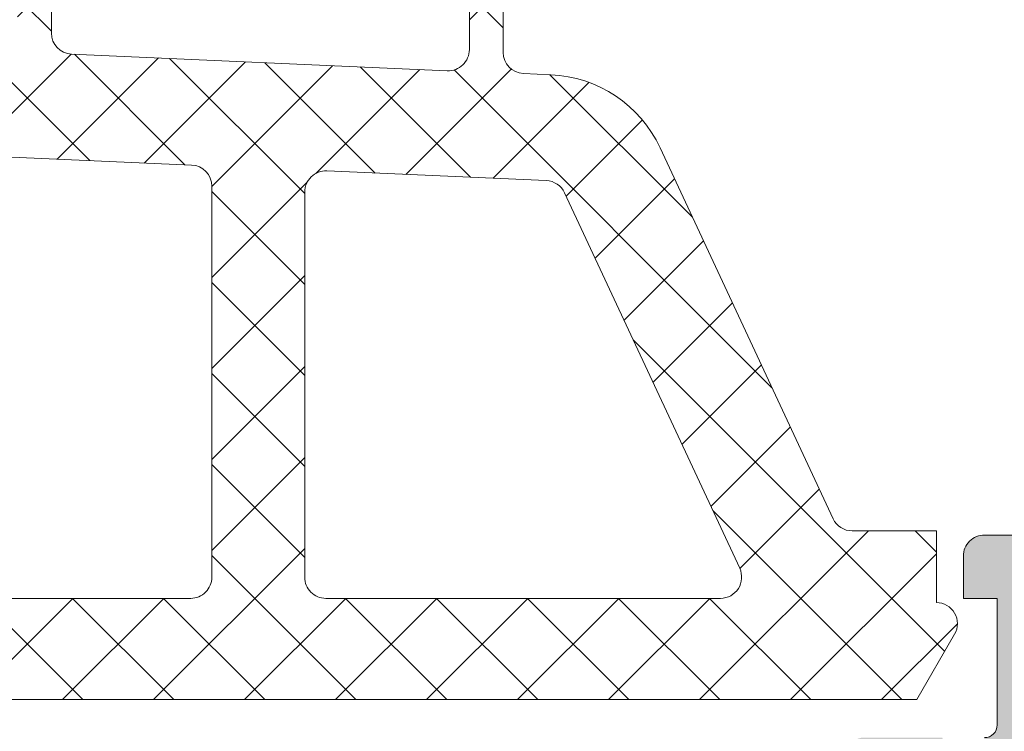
# Model space of a CAD drawing. Header units: millimetres. Extents: x 213386 to 506888, y 183055 to 450952.
# Tile 542 of 656: x 373081 to 373104, y 329668 to 329685. Entities that reach past the tile are written whole.
import ezdxf

# ---------------------------------------------------------------- set-up
doc = ezdxf.new("R2010")
doc.units = ezdxf.units.MM
doc.layers.add('FASÁDA DETAILNÍ', color=255, linetype='Continuous', lineweight=0)
doc.layers.add('NOVA', color=255, linetype='Continuous', lineweight=0)
pattern_1 = [(135, (0, 0), (-1.077630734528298, -1.077630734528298), []), (225, (0, 0), (1.077630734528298, -1.077630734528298), [])]

# ---------------------------------------------------------------- blocks, each defined once
blk = doc.blocks.new('A$C69D17D4D')
at = {"layer": 'FASÁDA DETAILNÍ'}
h = blk.add_hatch(dxfattribs=at)
h.set_pattern_fill('ANSI37', color=256, scale=0.48, angle=90, style=0)
h.set_pattern_definition(pattern_1)
edge = h.paths.add_edge_path(flags=16)
edge.add_line((-24890.21938039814, 11923.83563733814), (-24890.11963639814, 11922.44278333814))
edge.add_arc((-24890.71810331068, 11922.39992584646), 0.599999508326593, -90.0000083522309, 4.096080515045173, ccw=False)
edge.add_arc((-24890.71810348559, 11922.39992584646), 0.5999995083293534, 175.9039194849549, 270.0000083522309, ccw=False)
edge.add_line((-24891.31657039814, 11922.44278333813), (-24891.21682639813, 11923.83563733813))
edge.add_arc((-24890.71810339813, 11923.79992286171), 0.5000001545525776, 4.096064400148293, 175.9039355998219, ccw=False)
edge = h.paths.add_edge_path(flags=16)
edge.add_arc((-24892.3181000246, 11926.99993096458), 0.4999996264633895, -90.00004280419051, 4.280419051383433e-05, ccw=False)
edge.add_line((-24892.31810039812, 11926.49993133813), (-24895.91178539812, 11926.49993133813))
edge.add_arc((-24895.91178541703, 11926.99993167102), 0.5000003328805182, 156.7819733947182, 270.00000216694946, ccw=False)
edge.add_line((-24896.37129139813, 11927.19704733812), (-24893.65541339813, 11933.52814933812))
edge.add_arc((-24893.19590804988, 11933.33103341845), 0.4999998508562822, 87.49988936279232, 156.781918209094, ccw=False)
edge.add_line((-24893.17409739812, 11933.83055733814), (-24892.29629039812, 11933.79223133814))
edge.add_arc((-24892.31809988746, 11933.29270772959), 0.4999994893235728, -4.485672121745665e-05, 87.50002088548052, ccw=False)
edge.add_line((-24891.81810039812, 11933.29270733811), (-24891.81810039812, 11926.99993133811))
edge = h.paths.add_edge_path(flags=16)
edge.add_line((-24866.76418139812, 11932.40809333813), (-24862.61551139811, 11923.51124033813))
edge.add_arc((-24863.0686651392, 11923.29993120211), 0.4999998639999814, -90.00002967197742, 25.000007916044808, ccw=False)
edge.add_line((-24863.06866539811, 11922.79993133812), (-24872.41810039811, 11922.79993133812))
edge.add_arc((-24872.41810077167, 11923.2999309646), 0.4999996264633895, 179.9999571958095, 270.00004280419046, ccw=False)
edge.add_line((-24872.91810039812, 11923.29993133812), (-24872.91810039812, 11932.42385433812))
edge.add_arc((-24872.4181003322, 11932.42385417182), 0.5000000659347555, 87.49997275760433, 179.9999809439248, ccw=False)
edge.add_line((-24872.39629039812, 11932.92337833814), (-24867.19552639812, 11932.69630833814))
edge.add_arc((-24867.21733612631, 11932.19678293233), 0.5000012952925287, 25.00009198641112, 87.5000025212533, ccw=False)
edge = h.paths.add_edge_path(flags=16)
edge.add_arc((-24875.61810002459, 11923.2999309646), 0.4999996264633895, -90.00004280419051, 4.280419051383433e-05, ccw=False)
edge.add_line((-24875.61810039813, 11922.79993133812), (-24882.81810039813, 11922.79993133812))
edge.add_arc((-24882.81810077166, 11923.2999309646), 0.4999996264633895, 179.9999571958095, 270.00004280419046, ccw=False)
edge.add_line((-24883.31810039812, 11923.29993133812), (-24883.31810039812, 11924.49993133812))
edge.add_arc((-24885.31809890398, 11924.49993283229), 1.99999850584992, 359.9999571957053, 450.0000428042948)
edge.add_line((-24885.31810039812, 11926.49993133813), (-24889.11810039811, 11926.49993133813))
edge.add_arc((-24889.11810077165, 11926.99993096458), 0.4999996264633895, 179.9999571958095, 270.00004280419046, ccw=False)
edge.add_line((-24889.61810039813, 11926.99993133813), (-24889.61810039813, 11933.15299233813))
edge.add_arc((-24889.11810033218, 11933.15299217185), 0.5000000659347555, 87.49997275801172, 179.9999809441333, ccw=False)
edge.add_line((-24889.09629039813, 11933.65251633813), (-24883.59629039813, 11933.41238133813))
edge.add_arc((-24883.61809988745, 11932.91285772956), 0.4999994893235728, -4.485672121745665e-05, 87.50002088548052, ccw=False)
edge.add_line((-24883.11810039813, 11932.91285733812), (-24883.11810039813, 11927.59993133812))
edge.add_arc((-24882.01810039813, 11927.59993133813), 1.099999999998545, 180, 360)
edge.add_line((-24880.91810039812, 11927.59993133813), (-24880.91810039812, 11932.77314233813))
edge.add_arc((-24880.4181003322, 11932.77314217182), 0.5000000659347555, 87.49997275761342, 179.9999809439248, ccw=False)
edge.add_line((-24880.39629039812, 11933.27266633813), (-24875.59629039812, 11933.06309333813))
edge.add_arc((-24875.61809988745, 11932.56356972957), 0.49999948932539, -4.485672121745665e-05, 87.50002088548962, ccw=False)
edge.add_line((-24875.11810039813, 11932.56356933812), (-24875.11810039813, 11923.29993133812))
edge = h.paths.add_edge_path()
edge.add_line((-24860.40504739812, 11924.68638833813), (-24864.50289639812, 11933.47425433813))
edge.add_ellipse((-24867.22182176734, 11932.20639684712), major_axis=(-3.000002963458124, 0), ratio=1, start_angle=205.0000306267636, end_angle=267.4999411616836)
edge.add_line((-24867.09096039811, 11935.20354433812), (-24867.73991039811, 11935.23187833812))
edge.add_ellipse((-24867.71810090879, 11935.73140194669), major_axis=(-0.4999994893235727, 0), ratio=1, start_angle=-4.485672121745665e-05, end_angle=87.50002088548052, ccw=False)
edge.add_line((-24868.21810039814, 11935.73140233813), (-24868.21810039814, 11936.69993133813))
edge.add_ellipse((-24868.31810032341, 11936.69993141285), major_axis=(-0.09999992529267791, 0), ratio=1, start_angle=179.9999571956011, end_angle=270.0000428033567)
edge.add_line((-24868.31810039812, 11936.79993133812), (-24868.91810039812, 11936.79993133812))
edge.add_ellipse((-24868.91810047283, 11936.69993141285), major_axis=(-0.09999992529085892, 0), ratio=1, start_angle=-90.00004280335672, end_angle=4.280439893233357e-05)
edge.add_line((-24869.01810039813, 11936.69993133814), (-24869.01810039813, 11935.79689333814))
edge.add_ellipse((-24869.51810046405, 11935.79689350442), major_axis=(-0.5000000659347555, 0), ratio=1, start_angle=87.49997275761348, end_angle=179.9999809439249, ccw=False)
edge.add_line((-24869.53991039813, 11935.29736933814), (-24878.44020439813, 11935.69120733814))
edge.add_ellipse((-24878.41810029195, 11936.19071861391), major_axis=(-0.5000001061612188, 0), ratio=1, start_angle=-8.298715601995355e-05, end_angle=87.466230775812, ccw=False)
edge.add_line((-24878.91810039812, 11936.19071933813), (-24878.91810039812, 11936.79993133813))
edge.add_ellipse((-24879.01810032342, 11936.79993141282), major_axis=(-0.09999992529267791, 0), ratio=1, start_angle=179.9999571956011, end_angle=270.0000428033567)
edge.add_line((-24879.01810039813, 11936.89993133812), (-24879.61810039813, 11936.89993133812))
edge.add_ellipse((-24879.61810047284, 11936.79993141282), major_axis=(-0.0999999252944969, 0), ratio=1, start_angle=-90.00004280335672, end_angle=4.280335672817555e-05)
edge.add_line((-24879.71810039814, 11936.79993133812), (-24879.71810039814, 11936.27036933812))
edge.add_ellipse((-24880.21810089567, 11936.2703690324), major_axis=(-0.5000004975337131, 0), ratio=1, start_angle=87.46630200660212, end_angle=180.0000350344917, ccw=False)
edge.add_line((-24880.24020439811, 11935.77085733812), (-24891.78042939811, 11936.28151333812))
edge.add_ellipse((-24891.75861986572, 11936.78103793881), major_axis=(-0.5000004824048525, 0), ratio=1, start_angle=-3.217057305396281, end_angle=87.50002091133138, ccw=False)
edge.add_line((-24892.25783239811, 11936.80909733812), (-24891.96926939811, 11941.94284033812))
edge.add_ellipse((-24891.55885139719, 11941.82728491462), major_axis=(-0.4263754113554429, 0), ratio=1, start_angle=200.7589723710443, end_angle=344.2751455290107, ccw=False)
edge.add_line((-24891.16015639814, 11941.97840833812), (-24891.16139639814, 11941.74580533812))
edge.add_line((-24891.16139639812, 11941.74580533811), (-24891.45953439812, 11939.86322633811))
edge.add_line((-24891.45953439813, 11939.86322633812), (-24891.05910839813, 11937.01394133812))
edge.add_ellipse((-24890.76202780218, 11937.05569193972), major_axis=(-0.2999999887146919, 0), ratio=1, start_angle=7.99974404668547, end_angle=124.5977463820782)
edge.add_ellipse((-24892.29514118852, 11939.2782630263), major_axis=(-3.00004793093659, 0), ratio=1, start_angle=124.5976412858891, end_angle=198.0084245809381)
edge.add_line((-24889.44206239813, 11940.20574833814), (-24890.07563839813, 11942.46063933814))
edge.add_ellipse((-24890.85085090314, 11942.29970979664), major_axis=(-0.7917403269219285, 0), ratio=1, start_angle=191.7276897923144, end_angle=263.2016537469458)
edge.add_line((-24890.75712839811, 11943.08588333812), (-24891.81533839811, 11943.08710433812))
edge.add_ellipse((-24891.68621415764, 11941.90801811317), major_axis=(-1.18613548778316, 0), ratio=1, start_angle=276.2496781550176, end_angle=341.3444235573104)
edge.add_line((-24892.81002839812, 11942.28743733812), (-24893.90436139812, 11939.04609733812))
edge.add_line((-24893.90436139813, 11939.04609733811), (-24896.79413939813, 11930.99630233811))
edge.add_line((-24896.79413939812, 11930.99630233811), (-24901.12694839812, 11921.09842533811))
edge.add_ellipse((-24900.66793940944, 11920.90015527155), major_axis=(-0.5000002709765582, 0), ratio=1, start_angle=-23.36204948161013, end_angle=89.93342362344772)
edge.add_line((-24900.66852039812, 11920.40015533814), (-24900.12181939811, 11920.39952033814))
edge.add_ellipse((-24900.12123912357, 11920.89952044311), major_axis=(-0.5000004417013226, 0), ratio=1, start_angle=89.93350548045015, end_angle=156.0791754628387)
edge.add_line((-24899.66418539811, 11920.69678333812), (-24898.26242939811, 11923.90078633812))
edge.add_ellipse((-24897.34628831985, 11923.49993200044), major_axis=(-0.9999993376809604, 0), ratio=1, start_angle=269.99994718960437, end_angle=336.3683852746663, ccw=False)
edge.add_line((-24897.34628739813, 11924.49993133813), (-24892.11834539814, 11924.49993133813))
edge.add_line((-24892.11834539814, 11924.49993133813), (-24892.11833639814, 11922.70045233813))
edge.add_line((-24892.11833639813, 11922.70045233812), (-24892.63313739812, 11922.56251033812))
edge.add_ellipse((-24892.51837214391, 11922.28535631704), major_axis=(-0.2999756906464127, 0), ratio=1, start_angle=-67.50629973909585, end_angle=22.50356669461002)
edge.add_line((-24892.79550639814, 11922.17054333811), (-24891.94633939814, 11920.90041633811))
edge.add_ellipse((-24891.0804752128, 11921.40013710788), major_axis=(-0.9997207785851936, 0), ratio=1, start_angle=29.99076069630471, end_angle=90.00761184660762)
edge.add_line((-24891.08034239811, 11920.40041633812), (-24890.35598139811, 11920.40044733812))
edge.add_ellipse((-24890.35618945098, 11921.40018517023), major_axis=(-0.9997378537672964, 0), ratio=1, start_angle=90.01192367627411, end_angle=150.0086750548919)
edge.add_line((-24889.49031539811, 11920.90044733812), (-24888.64114839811, 11922.17054333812))
edge.add_ellipse((-24888.91829589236, 11922.28535522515), major_axis=(-0.2999875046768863, 0), ratio=1, start_angle=157.4975938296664, end_angle=247.50139619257)
edge.add_line((-24888.80350239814, 11922.56251033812), (-24889.31831839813, 11922.70048233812))
edge.add_line((-24889.31831839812, 11922.70048233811), (-24889.31832639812, 11924.49993133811))
edge.add_line((-24889.31832639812, 11924.49993133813), (-24886.11809939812, 11924.49993133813))
edge.add_ellipse((-24886.118099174, 11924.19993156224), major_axis=(-0.2999997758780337, 0), ratio=1, start_angle=179.9999571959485, end_angle=270.00004280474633, ccw=False)
edge.add_line((-24885.81809939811, 11924.19993133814), (-24885.81809939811, 11920.89993533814))
edge.add_ellipse((-24885.31809977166, 11920.89993496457), major_axis=(-0.4999996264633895, 0), ratio=1, start_angle=-4.280419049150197e-05, end_angle=90.00004280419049)
edge.add_line((-24885.31809939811, 11920.39993533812), (-24858.42047739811, 11920.39993533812))
edge.add_line((-24858.42047739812, 11920.39993533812), (-24857.52535939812, 11921.95032733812))
edge.add_ellipse((-24857.95837195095, 11922.20032742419), major_axis=(-0.4999999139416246, 0), ratio=1, start_angle=149.9999829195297, end_angle=269.9999366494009)
edge.add_line((-24857.95837139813, 11922.70032733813), (-24857.95837139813, 11924.39769833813))
edge.add_line((-24857.95837139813, 11924.39769833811), (-24859.95189339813, 11924.39769833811))
edge.add_ellipse((-24859.95189374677, 11924.89769859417), major_axis=(-0.500000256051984, 0), ratio=1, start_angle=25.000128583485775, end_angle=90.00003995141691, ccw=False)
h = blk.add_hatch(dxfattribs=at)
h.set_pattern_fill('ANSI37', color=256, scale=0.48, angle=90, style=0)
h.set_pattern_definition(pattern_1)
edge = h.paths.add_edge_path(flags=16)
edge.add_line((-24890.21938039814, 11923.83563715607), (-24890.11963639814, 11922.44278315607))
edge.add_arc((-24890.71810331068, 11922.39992566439), 0.599999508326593, -90.0000083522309, 4.096080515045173, ccw=False)
edge.add_arc((-24890.71810348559, 11922.39992566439), 0.5999995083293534, 175.9039194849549, 270.0000083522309, ccw=False)
edge.add_line((-24891.31657039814, 11922.44278315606), (-24891.21682639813, 11923.83563715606))
edge.add_arc((-24890.71810339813, 11923.79992267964), 0.5000001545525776, 4.096064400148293, 175.9039355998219, ccw=False)
edge = h.paths.add_edge_path(flags=16)
edge.add_arc((-24892.3181000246, 11926.99993078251), 0.4999996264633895, -90.00004280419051, 4.280419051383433e-05, ccw=False)
edge.add_line((-24892.31810039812, 11926.49993115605), (-24895.91178539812, 11926.49993115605))
edge.add_arc((-24895.91178541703, 11926.99993148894), 0.5000003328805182, 156.7819733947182, 270.00000216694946, ccw=False)
edge.add_line((-24896.37129139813, 11927.19704715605), (-24893.65541339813, 11933.52814915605))
edge.add_arc((-24893.19590804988, 11933.33103323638), 0.4999998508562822, 87.49988936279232, 156.781918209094, ccw=False)
edge.add_line((-24893.17409739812, 11933.83055715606), (-24892.29629039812, 11933.79223115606))
edge.add_arc((-24892.31809988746, 11933.29270754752), 0.4999994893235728, -4.485672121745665e-05, 87.50002088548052, ccw=False)
edge.add_line((-24891.81810039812, 11933.29270715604), (-24891.81810039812, 11926.99993115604))
edge = h.paths.add_edge_path(flags=16)
edge.add_line((-24866.76418139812, 11932.40809315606), (-24862.61551139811, 11923.51124015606))
edge.add_arc((-24863.0686651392, 11923.29993102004), 0.4999998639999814, -90.00002967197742, 25.000007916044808, ccw=False)
edge.add_line((-24863.06866539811, 11922.79993115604), (-24872.41810039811, 11922.79993115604))
edge.add_arc((-24872.41810077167, 11923.29993078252), 0.4999996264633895, 179.9999571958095, 270.00004280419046, ccw=False)
edge.add_line((-24872.91810039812, 11923.29993115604), (-24872.91810039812, 11932.42385415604))
edge.add_arc((-24872.4181003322, 11932.42385398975), 0.5000000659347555, 87.49997275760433, 179.9999809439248, ccw=False)
edge.add_line((-24872.39629039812, 11932.92337815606), (-24867.19552639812, 11932.69630815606))
edge.add_arc((-24867.21733612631, 11932.19678275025), 0.5000012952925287, 25.00009198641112, 87.5000025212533, ccw=False)
edge = h.paths.add_edge_path(flags=16)
edge.add_arc((-24875.61810002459, 11923.29993078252), 0.4999996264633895, -90.00004280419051, 4.280419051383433e-05, ccw=False)
edge.add_line((-24875.61810039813, 11922.79993115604), (-24882.81810039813, 11922.79993115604))
edge.add_arc((-24882.81810077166, 11923.29993078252), 0.4999996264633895, 179.9999571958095, 270.00004280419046, ccw=False)
edge.add_line((-24883.31810039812, 11923.29993115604), (-24883.31810039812, 11924.49993115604))
edge.add_arc((-24885.31809890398, 11924.49993265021), 1.99999850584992, 359.9999571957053, 450.0000428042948)
edge.add_line((-24885.31810039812, 11926.49993115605), (-24889.11810039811, 11926.49993115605))
edge.add_arc((-24889.11810077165, 11926.99993078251), 0.4999996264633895, 179.9999571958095, 270.00004280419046, ccw=False)
edge.add_line((-24889.61810039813, 11926.99993115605), (-24889.61810039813, 11933.15299215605))
edge.add_arc((-24889.11810033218, 11933.15299198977), 0.5000000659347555, 87.49997275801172, 179.9999809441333, ccw=False)
edge.add_line((-24889.09629039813, 11933.65251615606), (-24883.59629039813, 11933.41238115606))
edge.add_arc((-24883.61809988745, 11932.91285754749), 0.4999994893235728, -4.485672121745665e-05, 87.50002088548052, ccw=False)
edge.add_line((-24883.11810039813, 11932.91285715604), (-24883.11810039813, 11927.59993115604))
edge.add_arc((-24882.01810039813, 11927.59993115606), 1.099999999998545, 180, 360)
edge.add_line((-24880.91810039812, 11927.59993115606), (-24880.91810039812, 11932.77314215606))
edge.add_arc((-24880.4181003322, 11932.77314198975), 0.5000000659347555, 87.49997275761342, 179.9999809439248, ccw=False)
edge.add_line((-24880.39629039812, 11933.27266615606), (-24875.59629039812, 11933.06309315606))
edge.add_arc((-24875.61809988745, 11932.56356954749), 0.49999948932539, -4.485672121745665e-05, 87.50002088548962, ccw=False)
edge.add_line((-24875.11810039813, 11932.56356915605), (-24875.11810039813, 11923.29993115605))
edge = h.paths.add_edge_path()
edge.add_line((-24860.40504739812, 11924.68638815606), (-24864.50289639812, 11933.47425415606))
edge.add_ellipse((-24867.22182176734, 11932.20639666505), major_axis=(-3.000002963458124, 0), ratio=1, start_angle=205.0000306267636, end_angle=267.4999411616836)
edge.add_line((-24867.09096039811, 11935.20354415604), (-24867.73991039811, 11935.23187815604))
edge.add_ellipse((-24867.71810090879, 11935.73140176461), major_axis=(-0.4999994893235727, 0), ratio=1, start_angle=-4.485672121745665e-05, end_angle=87.50002088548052, ccw=False)
edge.add_line((-24868.21810039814, 11935.73140215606), (-24868.21810039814, 11936.69993115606))
edge.add_ellipse((-24868.31810032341, 11936.69993123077), major_axis=(-0.09999992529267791, 0), ratio=1, start_angle=179.9999571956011, end_angle=270.0000428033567)
edge.add_line((-24868.31810039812, 11936.79993115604), (-24868.91810039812, 11936.79993115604))
edge.add_ellipse((-24868.91810047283, 11936.69993123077), major_axis=(-0.09999992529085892, 0), ratio=1, start_angle=-90.00004280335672, end_angle=4.280439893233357e-05)
edge.add_line((-24869.01810039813, 11936.69993115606), (-24869.01810039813, 11935.79689315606))
edge.add_ellipse((-24869.51810046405, 11935.79689332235), major_axis=(-0.5000000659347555, 0), ratio=1, start_angle=87.49997275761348, end_angle=179.9999809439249, ccw=False)
edge.add_line((-24869.53991039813, 11935.29736915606), (-24878.44020439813, 11935.69120715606))
edge.add_ellipse((-24878.41810029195, 11936.19071843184), major_axis=(-0.5000001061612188, 0), ratio=1, start_angle=-8.298715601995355e-05, end_angle=87.466230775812, ccw=False)
edge.add_line((-24878.91810039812, 11936.19071915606), (-24878.91810039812, 11936.79993115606))
edge.add_ellipse((-24879.01810032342, 11936.79993123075), major_axis=(-0.09999992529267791, 0), ratio=1, start_angle=179.9999571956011, end_angle=270.0000428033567)
edge.add_line((-24879.01810039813, 11936.89993115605), (-24879.61810039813, 11936.89993115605))
edge.add_ellipse((-24879.61810047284, 11936.79993123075), major_axis=(-0.0999999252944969, 0), ratio=1, start_angle=-90.00004280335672, end_angle=4.280335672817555e-05)
edge.add_line((-24879.71810039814, 11936.79993115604), (-24879.71810039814, 11936.27036915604))
edge.add_ellipse((-24880.21810089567, 11936.27036885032), major_axis=(-0.5000004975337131, 0), ratio=1, start_angle=87.46630200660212, end_angle=180.0000350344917, ccw=False)
edge.add_line((-24880.24020439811, 11935.77085715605), (-24891.78042939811, 11936.28151315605))
edge.add_ellipse((-24891.75861986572, 11936.78103775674), major_axis=(-0.5000004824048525, 0), ratio=1, start_angle=-3.217057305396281, end_angle=87.50002091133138, ccw=False)
edge.add_line((-24892.25783239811, 11936.80909715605), (-24891.96926939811, 11941.94284015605))
edge.add_ellipse((-24891.55885139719, 11941.82728473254), major_axis=(-0.4263754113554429, 0), ratio=1, start_angle=200.7589723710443, end_angle=344.2751455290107, ccw=False)
edge.add_line((-24891.16015639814, 11941.97840815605), (-24891.16139639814, 11941.74580515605))
edge.add_line((-24891.16139639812, 11941.74580515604), (-24891.45953439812, 11939.86322615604))
edge.add_line((-24891.45953439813, 11939.86322615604), (-24891.05910839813, 11937.01394115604))
edge.add_ellipse((-24890.76202780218, 11937.05569175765), major_axis=(-0.2999999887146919, 0), ratio=1, start_angle=7.99974404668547, end_angle=124.5977463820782)
edge.add_ellipse((-24892.29514118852, 11939.27826284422), major_axis=(-3.00004793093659, 0), ratio=1, start_angle=124.5976412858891, end_angle=198.0084245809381)
edge.add_line((-24889.44206239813, 11940.20574815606), (-24890.07563839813, 11942.46063915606))
edge.add_ellipse((-24890.85085090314, 11942.29970961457), major_axis=(-0.7917403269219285, 0), ratio=1, start_angle=191.7276897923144, end_angle=263.2016537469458)
edge.add_line((-24890.75712839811, 11943.08588315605), (-24891.81533839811, 11943.08710415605))
edge.add_ellipse((-24891.68621415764, 11941.9080179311), major_axis=(-1.18613548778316, 0), ratio=1, start_angle=276.2496781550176, end_angle=341.3444235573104)
edge.add_line((-24892.81002839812, 11942.28743715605), (-24893.90436139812, 11939.04609715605))
edge.add_line((-24893.90436139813, 11939.04609715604), (-24896.79413939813, 11930.99630215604))
edge.add_line((-24896.79413939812, 11930.99630215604), (-24901.12694839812, 11921.09842515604))
edge.add_ellipse((-24900.66793940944, 11920.90015508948), major_axis=(-0.5000002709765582, 0), ratio=1, start_angle=-23.36204948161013, end_angle=89.93342362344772)
edge.add_line((-24900.66852039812, 11920.40015515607), (-24900.12181939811, 11920.39952015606))
edge.add_ellipse((-24900.12123912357, 11920.89952026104), major_axis=(-0.5000004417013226, 0), ratio=1, start_angle=89.93350548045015, end_angle=156.0791754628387)
edge.add_line((-24899.66418539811, 11920.69678315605), (-24898.26242939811, 11923.90078615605))
edge.add_ellipse((-24897.34628831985, 11923.49993181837), major_axis=(-0.9999993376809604, 0), ratio=1, start_angle=269.99994718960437, end_angle=336.3683852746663, ccw=False)
edge.add_line((-24897.34628739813, 11924.49993115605), (-24892.11834539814, 11924.49993115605))
edge.add_line((-24892.11834539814, 11924.49993115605), (-24892.11833639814, 11922.70045215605))
edge.add_line((-24892.11833639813, 11922.70045215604), (-24892.63313739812, 11922.56251015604))
edge.add_ellipse((-24892.51837214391, 11922.28535613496), major_axis=(-0.2999756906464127, 0), ratio=1, start_angle=-67.50629973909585, end_angle=22.50356669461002)
edge.add_line((-24892.79550639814, 11922.17054315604), (-24891.94633939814, 11920.90041615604))
edge.add_ellipse((-24891.0804752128, 11921.4001369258), major_axis=(-0.9997207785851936, 0), ratio=1, start_angle=29.99076069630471, end_angle=90.00761184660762)
edge.add_line((-24891.08034239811, 11920.40041615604), (-24890.35598139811, 11920.40044715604))
edge.add_ellipse((-24890.35618945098, 11921.40018498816), major_axis=(-0.9997378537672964, 0), ratio=1, start_angle=90.01192367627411, end_angle=150.0086750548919)
edge.add_line((-24889.49031539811, 11920.90044715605), (-24888.64114839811, 11922.17054315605))
edge.add_ellipse((-24888.91829589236, 11922.28535504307), major_axis=(-0.2999875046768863, 0), ratio=1, start_angle=157.4975938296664, end_angle=247.50139619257)
edge.add_line((-24888.80350239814, 11922.56251015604), (-24889.31831839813, 11922.70048215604))
edge.add_line((-24889.31831839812, 11922.70048215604), (-24889.31832639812, 11924.49993115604))
edge.add_line((-24889.31832639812, 11924.49993115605), (-24886.11809939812, 11924.49993115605))
edge.add_ellipse((-24886.118099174, 11924.19993138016), major_axis=(-0.2999997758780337, 0), ratio=1, start_angle=179.9999571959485, end_angle=270.00004280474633, ccw=False)
edge.add_line((-24885.81809939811, 11924.19993115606), (-24885.81809939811, 11920.89993515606))
edge.add_ellipse((-24885.31809977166, 11920.8999347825), major_axis=(-0.4999996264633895, 0), ratio=1, start_angle=-4.280419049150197e-05, end_angle=90.00004280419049)
edge.add_line((-24885.31809939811, 11920.39993515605), (-24858.42047739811, 11920.39993515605))
edge.add_line((-24858.42047739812, 11920.39993515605), (-24857.52535939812, 11921.95032715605))
edge.add_ellipse((-24857.95837195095, 11922.20032724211), major_axis=(-0.4999999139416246, 0), ratio=1, start_angle=149.9999829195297, end_angle=269.9999366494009)
edge.add_line((-24857.95837139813, 11922.70032715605), (-24857.95837139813, 11924.39769815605))
edge.add_line((-24857.95837139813, 11924.39769815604), (-24859.95189339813, 11924.39769815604))
edge.add_ellipse((-24859.95189374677, 11924.8976984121), major_axis=(-0.500000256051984, 0), ratio=1, start_angle=25.000128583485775, end_angle=90.00003995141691, ccw=False)
h = blk.add_hatch(color=256, dxfattribs=at)
edge = h.paths.add_edge_path()
edge.add_arc((-24856.93811075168, 11901.20006205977), 0.120000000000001, 270.0000000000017, 360.00000000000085, ccw=False)
edge.add_line((-24856.93811075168, 11901.08006205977), (-24859.69810875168, 11901.08006205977))
edge.add_arc((-24859.69810875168, 11900.78006205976), 0.3000000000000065, 450, 539.9999999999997)
edge.add_line((-24859.99810875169, 11900.78006205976), (-24859.99810875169, 11899.80008774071))
edge.add_arc((-24859.69810875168, 11899.8000877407), 0.3000000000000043, 179.9999999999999, 270)
edge.add_line((-24859.69810875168, 11899.50008774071), (-24857.81809775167, 11899.50008774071))
edge.add_arc((-24857.55055441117, 11899.42122064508), 0.2789255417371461, 88.83712992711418, 163.575405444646, ccw=False)
edge.add_line((-24857.54489375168, 11899.7000887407), (-24857.09129975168, 11899.7000887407))
edge.add_arc((-24857.08563134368, 11899.42125129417), 0.2788950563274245, 16.419876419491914, 91.16458937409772, ccw=False)
edge.add_line((-24856.81811075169, 11899.50008774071), (-24856.81811075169, 11898.69991302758))
edge.add_arc((-24855.81811075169, 11898.69991302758), 0.9999999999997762, 179.9999999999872, 269.9999999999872)
edge.add_line((-24855.81811075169, 11897.69991302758), (-24852.31810339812, 11897.69991302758))
edge.add_arc((-24852.31812322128, 11898.69993285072), 1.000019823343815, 270.0011357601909, 359.9988642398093)
edge.add_line((-24851.31810339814, 11898.69991302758), (-24851.31810339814, 11899.19991302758))
edge.add_line((-24851.31810339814, 11899.19991302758), (-24853.81810339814, 11899.19991302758))
edge.add_arc((-24853.81805801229, 11900.19995841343), 1.000045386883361, 180.0026002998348, 269.99739970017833, ccw=False)
edge.add_line((-24854.81810339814, 11900.19991302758), (-24854.81810339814, 11901.49993133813))
edge.add_arc((-24853.81805089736, 11901.49987883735), 1.000052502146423, 90.00300791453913, 179.9969920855, ccw=False)
edge.add_line((-24853.81810339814, 11902.49993133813), (-24846.81810339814, 11902.49993133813))
edge.add_arc((-24846.31810339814, 11901.97480958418), 0.7250881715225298, 46.40381611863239, 133.5961838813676, ccw=False)
edge.add_line((-24845.81810339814, 11902.49993133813), (-24839.78401526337, 11902.49993133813))
edge.add_arc((-24839.78406776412, 11901.49987883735), 1.000052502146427, 360.0030079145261, 449.9969920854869, ccw=False)
edge.add_line((-24838.78401526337, 11901.49993133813), (-24838.78401526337, 11900.19991302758))
edge.add_arc((-24839.78406064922, 11900.19995841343), 1.000045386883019, 270.00260029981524, 359.9973997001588, ccw=False)
edge.add_line((-24839.78401526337, 11899.19991302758), (-24841.31810339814, 11899.19991302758))
edge.add_line((-24841.31810339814, 11899.19991302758), (-24841.31810339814, 11898.59990692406))
edge.add_line((-24841.31810339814, 11898.59990692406), (-24840.21809729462, 11897.49993133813))
edge.add_line((-24840.21809729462, 11897.49993133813), (-24836.81810339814, 11897.49993133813))
edge.add_line((-24836.81810339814, 11897.49993133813), (-24836.81810339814, 11924.499832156))
edge.add_line((-24836.81810339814, 11924.499832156), (-24840.21809729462, 11924.499832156))
edge.add_line((-24840.21809729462, 11924.499832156), (-24841.31810339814, 11923.39985657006))
edge.add_line((-24841.31810339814, 11923.39985657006), (-24841.31810339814, 11922.79985046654))
edge.add_line((-24841.31810339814, 11922.79985046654), (-24839.78401526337, 11922.79985046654))
edge.add_arc((-24839.78406064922, 11921.79980508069), 1.000045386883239, 360.0026002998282, 449.99739970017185, ccw=False)
edge.add_line((-24838.78401526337, 11921.79985046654), (-24838.78401526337, 11920.499832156))
edge.add_arc((-24839.78406776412, 11920.49988465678), 1.000052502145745, 270.00300791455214, 359.99699208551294, ccw=False)
edge.add_line((-24839.78401526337, 11919.499832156), (-24845.81810339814, 11919.499832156))
edge.add_arc((-24846.31810339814, 11920.02495390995), 0.7250881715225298, 226.4038161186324, 313.59618388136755, ccw=False)
edge.add_line((-24846.81810339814, 11919.499832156), (-24853.81810339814, 11919.499832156))
edge.add_arc((-24853.81805089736, 11920.49988465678), 1.000052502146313, 180.0030079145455, 269.99699208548, ccw=False)
edge.add_line((-24854.81810339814, 11920.499832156), (-24854.81810339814, 11921.79985046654))
edge.add_arc((-24853.81805801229, 11921.79980508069), 1.000045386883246, 90.0026002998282, 179.9973997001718, ccw=False)
edge.add_line((-24853.81810339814, 11922.79985046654), (-24851.31810339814, 11922.79985046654))
edge.add_line((-24851.31810339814, 11922.79985046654), (-24851.31810339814, 11923.29985046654))
edge.add_arc((-24852.31812322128, 11923.2998306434), 1.000019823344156, 360.0011357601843, 449.9988642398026)
edge.add_line((-24852.31810339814, 11924.29985046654), (-24856.81810339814, 11924.29985046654))
edge.add_arc((-24856.81811371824, 11923.79986078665), 0.4999896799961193, 449.9988173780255, 540.0011826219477)
edge.add_line((-24857.31810339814, 11923.79985046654), (-24857.31810339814, 11922.79985046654))
edge.add_line((-24857.31810339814, 11922.79985046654), (-24856.51810034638, 11922.79985046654))
edge.add_line((-24856.51810034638, 11922.79985046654), (-24856.51810034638, 11919.79983520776))
edge.add_arc((-24856.81810806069, 11919.79983251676), 0.3000077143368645, 269.9994860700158, 360.00051393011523, ccw=False)
edge.add_arc((-24857.08563134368, 11919.57866124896), 0.2788950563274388, 268.83541062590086, 343.5801235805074, ccw=False)
edge.add_line((-24857.09129975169, 11919.29982380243), (-24857.54489375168, 11919.29982380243))
edge.add_arc((-24857.55055441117, 11919.57869189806), 0.2789255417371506, 196.4245945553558, 271.1628700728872, ccw=False)
edge.add_line((-24857.81809775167, 11919.49982480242), (-24859.69810875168, 11919.49982480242))
edge.add_arc((-24859.69810875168, 11919.19982480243), 0.3000000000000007, 449.9999999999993, 539.9999999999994)
edge.add_line((-24859.99810875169, 11919.19982480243), (-24859.99810875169, 11918.21985048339))
edge.add_arc((-24859.69810875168, 11918.21985048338), 0.3000000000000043, 180, 270)
edge.add_line((-24859.69810875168, 11917.91985048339), (-24856.93811075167, 11917.91985048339))
edge.add_arc((-24856.93811075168, 11917.7998504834), 0.1200000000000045, 360, 449.9999999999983, ccw=False)
edge.add_line((-24856.81811075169, 11917.7998504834), (-24856.81811075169, 11913.49982480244))
edge.add_arc((-24857.31811075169, 11913.49982480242), 0.4999999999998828, 270.0000000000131, 360.0000000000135, ccw=False)
edge.add_line((-24857.31811075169, 11912.99982480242), (-24858.01811075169, 11912.99982480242))
edge.add_line((-24858.0181107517, 11912.99982480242), (-24860.41093107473, 11914.38132026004))
edge.add_arc((-24860.47999096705, 11914.26170501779), 0.1381197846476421, 419.9999999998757, 547.7024374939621)
edge.add_arc((-24855.63863973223, 11914.70932340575), 4.999999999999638, 185.3492280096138, 251.2905992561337)
edge.add_arc((-24857.40286592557, 11909.49995627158), 0.5000000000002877, 288.7094007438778, 431.2905992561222, ccw=False)
edge.add_arc((-24855.63863973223, 11904.29058913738), 4.999999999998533, 108.7094007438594, 174.6507719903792)
edge.add_arc((-24860.47999096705, 11904.73820752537), 0.1381197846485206, 172.2975625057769, 299.9999999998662)
edge.add_line((-24860.41093107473, 11904.61859228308), (-24858.0181107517, 11906.0000877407))
edge.add_line((-24858.0181107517, 11906.00008774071), (-24857.3181107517, 11906.00008774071))
edge.add_arc((-24857.31811075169, 11905.50008774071), 0.5000000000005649, 359.9999999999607, 449.99999999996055, ccw=False)
edge.add_line((-24856.81811075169, 11905.50008774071), (-24856.81811075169, 11901.20006205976))
edge = h.paths.add_edge_path(flags=16)
edge.add_arc((-24838.91810950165, 11916.49983978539), 0.5, 360, 450, ccw=False)
edge.add_line((-24838.41810950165, 11916.49983978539), (-24838.41810950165, 11904.49993133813))
edge.add_arc((-24838.91810950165, 11904.49993133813), 0.5, 270, 360, ccw=False)
edge.add_line((-24838.91810950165, 11903.99993133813), (-24854.61809119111, 11903.99993133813))
edge.add_arc((-24854.61809119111, 11904.49993133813), 0.5, 180, 270, ccw=False)
edge.add_line((-24855.11809119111, 11904.49993133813), (-24855.11809119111, 11916.49983978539))
edge.add_arc((-24854.61809119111, 11916.49983978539), 0.5, 90, 180, ccw=False)
edge.add_line((-24854.61809119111, 11916.99983978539), (-24853.11809119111, 11916.99983978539))
edge.add_line((-24853.11809119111, 11916.99983978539), (-24853.11809119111, 11917.49983978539))
edge.add_arc((-24852.61809119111, 11917.49983978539), 0.5000000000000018, 90.0000000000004, 180, ccw=False)
edge.add_line((-24852.61809119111, 11917.99983978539), (-24840.91810950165, 11917.99983978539))
edge.add_arc((-24840.91810950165, 11917.49983978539), 0.5, 360, 449.9999999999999, ccw=False)
edge.add_line((-24840.41810950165, 11917.49983978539), (-24840.41810950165, 11916.99983978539))
edge.add_line((-24840.41810950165, 11916.99983978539), (-24838.91810950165, 11916.99983978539))
h = blk.add_hatch(dxfattribs=at)
h.set_pattern_fill('LINIE', color=256, scale=1.2, angle=-1.272221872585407e-14, style=0)
h.set_pattern_definition([(360, (-24899.94271645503, 11900.21696921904), (2.939128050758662e-16, 1.2), [])])
edge = h.paths.add_edge_path()
edge.add_arc((-24896.4080200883, 11918.19074167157), 0.3000000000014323, 269.9979247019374, 359.9979247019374)
edge.add_line((-24896.10802008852, 11918.19073080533), (-24896.1079914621, 11919.00106213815))
edge.add_arc((-24895.60799414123, 11919.00104670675), 0.4999973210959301, 89.99761771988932, 179.9982316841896, ccw=False)
edge.add_line((-24895.60797335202, 11919.50104402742), (-24894.76690110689, 11919.50236457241))
edge.add_arc((-24894.76690110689, 11919.70236457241), 0.1999999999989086, 270, 360)
edge.add_line((-24894.56690110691, 11919.70236457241), (-24894.56690110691, 11923.8023645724))
edge.add_arc((-24894.06690110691, 11923.80236457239), 0.5, 90, 180, ccw=False)
edge.add_line((-24894.06690110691, 11924.30236457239), (-24893.23615188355, 11924.30236457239))
edge.add_arc((-24893.23615188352, 11923.30236457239), 1, 15.000000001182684, 90, ccw=False)
edge.add_line((-24892.27022605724, 11923.56118361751), (-24892.06690110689, 11922.80236457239))
edge.add_line((-24892.06690110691, 11922.80236457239), (-24893.06690110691, 11922.80236457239))
edge.add_line((-24893.06690110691, 11922.80236457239), (-24893.06690110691, 11920.5023645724))
edge.add_arc((-24892.0627746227, 11920.50407381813), 1.004127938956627, 180.0975300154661, 269.7659122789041)
edge.add_line((-24892.06687707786, 11919.49995425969), (-24889.06699872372, 11919.49995425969))
edge.add_arc((-24889.07102707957, 11920.50407360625), 1.004127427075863, 270.2298596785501, 359.9024820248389)
edge.add_line((-24888.06690110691, 11920.5023645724), (-24888.06690110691, 11922.80236457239))
edge.add_line((-24888.06690110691, 11922.80236457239), (-24889.06690110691, 11922.80236457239))
edge.add_line((-24889.06690110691, 11922.80236457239), (-24888.86357615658, 11923.56118361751))
edge.add_arc((-24887.89765033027, 11923.30236457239), 0.9999999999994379, 90, 164.9999999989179, ccw=False)
edge.add_line((-24887.89765033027, 11924.30236457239), (-24887.06690110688, 11924.30236457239))
edge.add_arc((-24887.06690110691, 11923.80236457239), 0.499999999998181, -2.0838797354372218e-10, 89.99999999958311, ccw=False)
edge.add_line((-24886.56690110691, 11923.80236457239), (-24886.56690110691, 11919.7023645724))
edge.add_arc((-24886.36272801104, 11919.7040931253), 0.2041804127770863, 180.4850610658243, 268.8441310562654)
edge.add_line((-24886.36684680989, 11919.49995425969), (-24860.52548000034, 11919.49993133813))
edge.add_arc((-24860.52549543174, 11918.99993401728), 0.499997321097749, -0.002382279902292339, 89.99823168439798, ccw=False)
edge.add_line((-24860.02549811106, 11918.99991322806), (-24860.02552673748, 11918.18958189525))
edge.add_arc((-24859.72552673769, 11918.18957102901), 0.2999999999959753, 179.9979247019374, 269.9979247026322)
edge.add_line((-24859.7255376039, 11917.8895710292), (-24857.32553921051, 11917.88981604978))
edge.add_arc((-24857.32555468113, 11917.3898200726), 0.4999959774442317, -0.002377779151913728, 89.99822718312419, ccw=False)
edge.add_line((-24856.82555870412, 11917.38979932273), (-24856.82568535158, 11913.91325782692))
edge.add_arc((-24857.81549827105, 11914.05560432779), 0.9999960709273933, 237.2709086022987, 351.81631665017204, ccw=False)
edge.add_line((-24858.35616366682, 11913.21437126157), (-24860.63977275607, 11914.53292369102))
edge.add_arc((-24860.88978841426, 11914.09992002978), 0.5000000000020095, 59.99792810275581, 89.9978647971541)
edge.add_line((-24860.88976978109, 11914.59992002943), (-24895.24403853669, 11914.60100634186))
edge.add_arc((-24895.24405612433, 11914.10100634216), 0.5000000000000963, 89.99798460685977, 119.9979213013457)
edge.add_line((-24895.4940404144, 11914.53402811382), (-24897.77774501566, 11913.21564111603))
edge.add_arc((-24898.31834946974, 11914.05691334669), 0.9999960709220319, 188.1795327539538, 302.7249408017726, ccw=False)
edge.add_line((-24899.30817269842, 11913.91463854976), (-24899.30804605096, 11917.39118004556))
edge.add_arc((-24898.80805007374, 11917.39116457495), 0.4999959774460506, 89.99762222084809, 179.9982271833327, ccw=False)
edge.add_line((-24898.80802932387, 11917.89116055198), (-24896.40803095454, 11917.89074167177))
edge = h.paths.add_edge_path(flags=16)
edge.add_line((-24872.21690735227, 11917.70046606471), (-24872.21690735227, 11916.4004719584))
edge.add_arc((-24871.71691099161, 11916.40046831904), 0.499996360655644, 179.9995829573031, 270.0004170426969)
edge.add_line((-24871.71690735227, 11915.90047195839), (-24862.86691345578, 11915.90047195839))
edge.add_arc((-24862.86690981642, 11916.40046831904), 0.4999963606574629, 269.9995829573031, 360.0004170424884)
edge.add_line((-24862.36691345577, 11916.40047195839), (-24862.36691345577, 11917.70046606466))
edge.add_arc((-24862.86691345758, 11917.70048263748), 0.500000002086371, 359.9981008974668, 449.9999997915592)
edge.add_line((-24862.86691345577, 11918.20048263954), (-24871.71690735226, 11918.20048263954))
edge.add_arc((-24871.71690735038, 11917.70048263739), 0.5000000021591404, 90.00000021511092, 180.0018990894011)
edge = h.paths.add_edge_path(flags=16)
edge.add_arc((-24882.41691345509, 11917.70048263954), 0.5, 89.99999999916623, 180)
edge.add_line((-24882.91691345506, 11917.70048263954), (-24882.91691345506, 11916.40047195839))
edge.add_arc((-24882.41691345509, 11916.40047195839), 0.499999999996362, 180, 270.0000000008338)
edge.add_line((-24882.41691345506, 11915.90047195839), (-24873.71690735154, 11915.90047195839))
edge.add_arc((-24873.71690735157, 11916.40047195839), 0.5, 270.0000000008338, 359.9999999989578)
edge.add_line((-24873.21690735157, 11916.40047195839), (-24873.21690735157, 11917.70048263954))
edge.add_arc((-24873.71690735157, 11917.70048263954), 0.5, 359.9999999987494, 449.9999999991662)
edge.add_line((-24873.71690735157, 11918.20048263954), (-24882.41691345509, 11918.20048263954))
edge = h.paths.add_edge_path(flags=16)
edge.add_arc((-24884.41690981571, 11916.40046831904), 0.4999963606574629, 269.9995829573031, 360.0004170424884)
edge.add_line((-24883.91691345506, 11916.40047195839), (-24883.91691345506, 11917.70046606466))
edge.add_arc((-24884.41691345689, 11917.70048263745), 0.5000000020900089, 359.9981008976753, 449.9999997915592)
edge.add_line((-24884.41691345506, 11918.20048263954), (-24893.26692261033, 11918.20048263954))
edge.add_arc((-24893.26692261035, 11917.70049789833), 0.4999847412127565, 89.9999999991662, 179.9999999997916)
edge.add_line((-24893.76690735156, 11917.70049789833), (-24893.76690735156, 11916.40048721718))
edge.add_arc((-24893.26689209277, 11916.40048721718), 0.5000152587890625, 180.0000000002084, 270.0000000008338)
edge.add_line((-24893.26689209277, 11915.90047195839), (-24884.41691345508, 11915.90047195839))
for p, q in [((-24852.31810339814, 11924.29985046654), (-24856.81810339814, 11924.29985046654)), ((-24857.31810339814, 11923.79985046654), (-24857.31810339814, 11922.79985046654)), ((-24857.31810339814, 11922.79985046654), (-24856.51810034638, 11922.79985046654)), ((-24856.51810034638, 11922.79985046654), (-24856.51810034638, 11919.79983520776))]:
    blk.add_line(p, q, dxfattribs=at)
at = {"layer": 'FASÁDA DETAILNÍ', "extrusion": (0, 0, -1)}
for points in [[(24869.01810039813, 11936.69993133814), (24869.01810039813, 11935.79689333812), (24869.01810039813, 11935.79689333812, 0.427052), (24869.53991039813, 11935.29736933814), (24878.44020439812, 11935.69120733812), (24878.44020439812, 11935.69120733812, 0.40132), (24878.91810039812, 11936.19071933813), (24878.91810039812, 11936.79993133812)], [(24885.31809939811, 11920.39993533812), (24858.42047739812, 11920.39993533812), (24857.52535939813, 11921.95032733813), (24857.52535939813, 11921.95032733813, -0.57735), (24857.95837139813, 11922.70032733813), (24857.95837139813, 11924.39769833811), (24859.95189339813, 11924.39769833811), (24859.95189339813, 11924.39769833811, 0.291473), (24860.40504739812, 11924.68638833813), (24860.40504739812, 11924.68638833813), (24864.50289639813, 11933.47425433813), (24864.50289639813, 11933.47425433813, -0.279675), (24867.09096039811, 11935.20354433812), (24867.73991039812, 11935.23187833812), (24867.73991039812, 11935.23187833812, 0.401491), (24868.21810039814, 11935.73140233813), (24868.21810039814, 11936.69993133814)], [(24869.01810039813, 11936.69993115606), (24869.01810039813, 11935.79689315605), (24869.01810039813, 11935.79689315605, 0.427052), (24869.53991039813, 11935.29736915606), (24878.44020439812, 11935.69120715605), (24878.44020439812, 11935.69120715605, 0.40132), (24878.91810039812, 11936.19071915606), (24878.91810039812, 11936.79993115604)], [(24885.31809939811, 11920.39993515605), (24858.42047739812, 11920.39993515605), (24857.52535939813, 11921.95032715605), (24857.52535939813, 11921.95032715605, -0.57735), (24857.95837139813, 11922.70032715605), (24857.95837139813, 11924.39769815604), (24859.95189339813, 11924.39769815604), (24859.95189339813, 11924.39769815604, 0.291473), (24860.40504739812, 11924.68638815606), (24860.40504739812, 11924.68638815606), (24864.50289639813, 11933.47425415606), (24864.50289639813, 11933.47425415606, -0.279675), (24867.09096039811, 11935.20354415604), (24867.73991039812, 11935.23187815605), (24867.73991039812, 11935.23187815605, 0.401491), (24868.21810039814, 11935.73140215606), (24868.21810039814, 11936.69993115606)]]:
    blk.add_lwpolyline(points, format="xyb", dxfattribs=at)
at = {"layer": 'FASÁDA DETAILNÍ'}
for points in [[(-24880.39629039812, 11933.27266633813), (-24875.59629039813, 11933.06309333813), (-24875.59629039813, 11933.06309333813, -0.401491), (-24875.11810039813, 11932.56356933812), (-24875.11810039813, 11923.29993133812), (-24875.11810039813, 11923.29993133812, -0.414214), (-24875.61810039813, 11922.79993133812), (-24882.81810039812, 11922.79993133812)], [(-24880.39629039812, 11933.27266615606), (-24875.59629039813, 11933.06309315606), (-24875.59629039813, 11933.06309315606, -0.401491), (-24875.11810039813, 11932.56356915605), (-24875.11810039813, 11923.29993115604), (-24875.11810039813, 11923.29993115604, -0.414214), (-24875.61810039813, 11922.79993115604), (-24882.81810039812, 11922.79993115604)]]:
    blk.add_lwpolyline(points, format="xyb", dxfattribs=at)
for points in [[(-24866.76418139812, 11932.40809333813), (-24862.61551139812, 11923.51124033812), (-24862.61551139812, 11923.51124033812, -0.548619), (-24863.06866539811, 11922.79993133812), (-24872.41810039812, 11922.79993133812), (-24872.41810039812, 11922.79993133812, -0.414214), (-24872.91810039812, 11923.29993133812), (-24872.91810039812, 11932.42385433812), (-24872.91810039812, 11932.42385433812, -0.427052), (-24872.39629039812, 11932.92337833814), (-24867.19552639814, 11932.69630833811), (-24867.19552639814, 11932.69630833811, -0.279675), (-24866.76418139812, 11932.40809333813)], [(-24866.76418139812, 11932.40809315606), (-24862.61551139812, 11923.51124015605), (-24862.61551139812, 11923.51124015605, -0.548619), (-24863.06866539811, 11922.79993115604), (-24872.41810039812, 11922.79993115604), (-24872.41810039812, 11922.79993115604, -0.414214), (-24872.91810039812, 11923.29993115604), (-24872.91810039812, 11932.42385415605), (-24872.91810039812, 11932.42385415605, -0.427052), (-24872.39629039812, 11932.92337815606), (-24867.19552639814, 11932.69630815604), (-24867.19552639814, 11932.69630815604, -0.279675), (-24866.76418139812, 11932.40809315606)]]:
    blk.add_lwpolyline(points, format="xyb", close=True, dxfattribs=at)
for centre, radius, start, end in [((-24856.81811371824, 11923.79986078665), 0.4999896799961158, 89.99881737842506, 180.0011826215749), ((-24856.81810806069, 11919.79983251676), 0.3000077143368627, 269.9994860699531, 0.0005139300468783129)]:
    blk.add_arc(centre, radius, start, end, dxfattribs=at)

msp = doc.modelspace()

# ---------------------------------------------------------------- block references
at = {"layer": 'NOVA', "ltscale": 300}
msp.add_blockref('A$C69D17D4D', (397960.6382589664, 317748.1544064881), dxfattribs=at)

doc.saveas('drawing.dxf')
